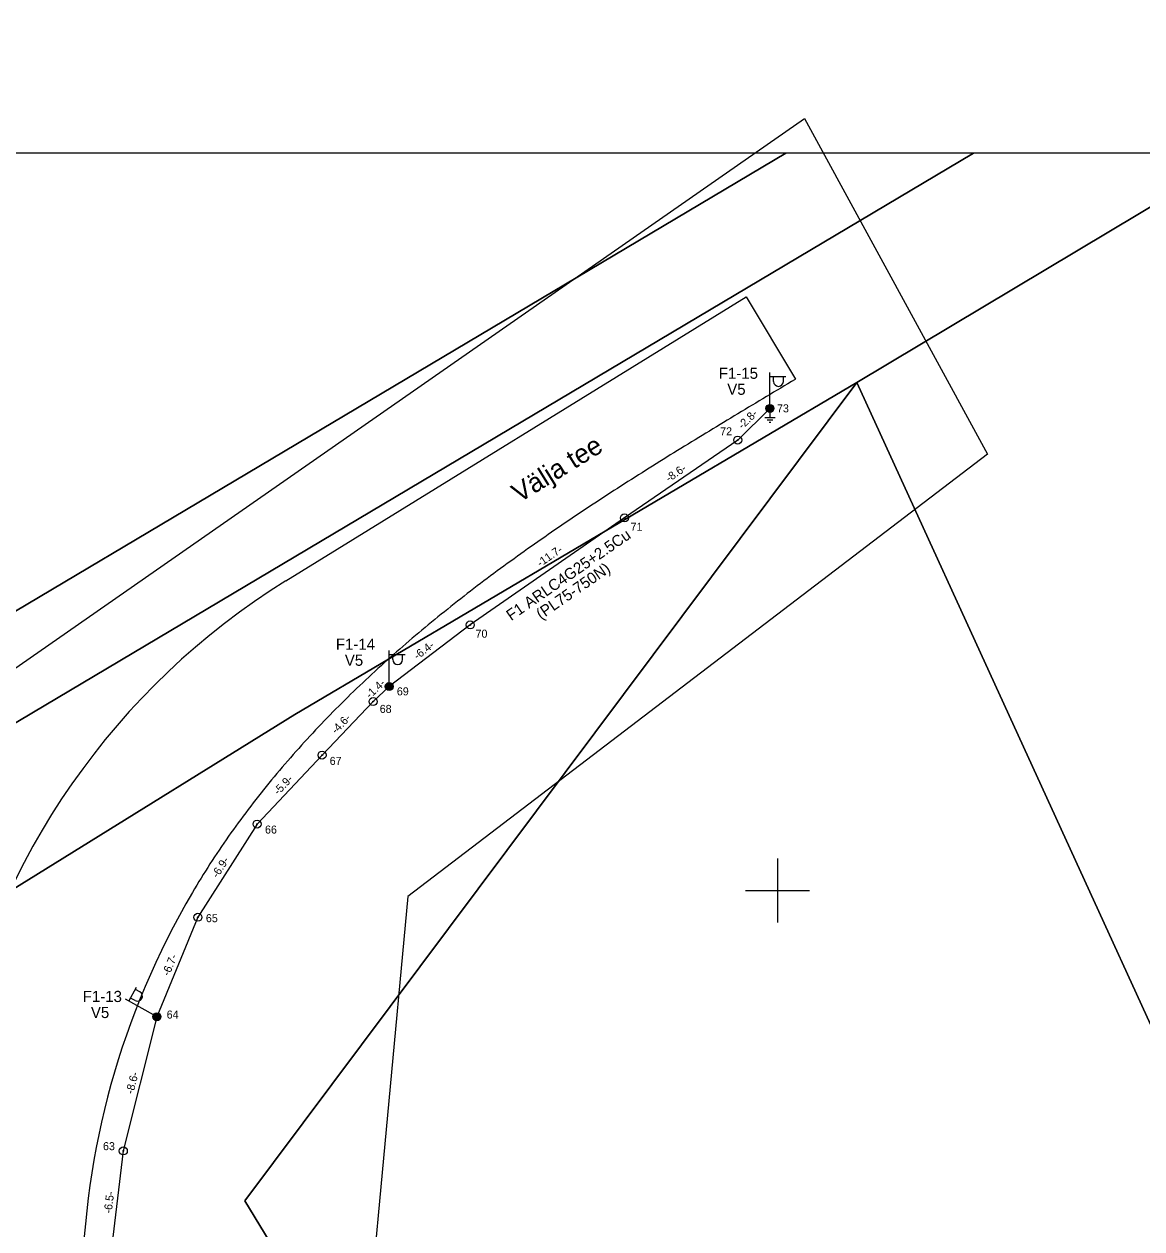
# Model space of a CAD drawing. Extents: x 528816 to 533196, y 6574767 to 6575847.
# Drawn here: x 528952.9 to 529022.8, y 6575628.9 to 6575704.1 of the extents above; entities that cross this region are included whole.
import ezdxf

# ---------------------------------------------------------------- set-up
doc = ezdxf.new("R2010")
doc.units = 0
for name, color, linetype in [('JOONSIDE', 7, 'Continuous'), ('KOORDPUNKT', 7, 'Continuous'), ('MOOTPIIR', 7, 'Continuous'), ('MPKAABEL', 7, 'Continuous'), ('PIIR', 7, 'Continuous'), ('POST', 7, 'Continuous'), ('TEE', 7, 'Continuous'), ('VORK', 7, 'Continuous'), ('VORMISTUS', 7, 'Continuous')]:
    doc.layers.add(name, color=color, linetype=linetype)

msp = doc.modelspace()

# ---------------------------------------------------------------- linework, layer by layer
at = {"layer": 'KOORDPUNKT'}
for centre, radius in [((528999.53, 6575680.134), 0.25), ((528999.53, 6575680.134), 0.025), ((528999.53, 6575680.134), 0.0221), ((528999.53, 6575680.134), 0.0191), ((528999.53, 6575680.134), 0.0161), ((528999.53, 6575680.134), 0.0132), ((528999.53, 6575680.134), 0.0102), ((528999.53, 6575680.134), 0.00726), ((528999.53, 6575680.134), 0.0043), ((528997.517, 6575678.153), 0.25), ((528997.517, 6575678.153), 0.025), ((528997.517, 6575678.153), 0.0221), ((528997.517, 6575678.153), 0.0191), ((528997.517, 6575678.153), 0.0161), ((528997.517, 6575678.153), 0.0132), ((528997.517, 6575678.153), 0.0102), ((528997.517, 6575678.153), 0.00726), ((528997.517, 6575678.153), 0.0043), ((528990.44, 6575673.287), 0.25), ((528990.44, 6575673.287), 0.025), ((528990.44, 6575673.287), 0.0221), ((528990.44, 6575673.287), 0.0191), ((528990.44, 6575673.287), 0.0161), ((528990.44, 6575673.287), 0.0132), ((528990.44, 6575673.287), 0.0102), ((528990.44, 6575673.287), 0.00726), ((528990.44, 6575673.287), 0.0043), ((528980.801, 6575666.597), 0.25), ((528980.801, 6575666.597), 0.025), ((528980.801, 6575666.597), 0.0221), ((528980.801, 6575666.597), 0.0191), ((528980.801, 6575666.597), 0.0161), ((528980.801, 6575666.597), 0.0132), ((528980.801, 6575666.597), 0.0102), ((528980.801, 6575666.597), 0.00726), ((528980.801, 6575666.597), 0.0043), ((528975.742, 6575662.752), 0.25), ((528975.742, 6575662.752), 0.025), ((528975.742, 6575662.752), 0.0221), ((528975.742, 6575662.752), 0.0191), ((528975.742, 6575662.752), 0.0161), ((528975.742, 6575662.752), 0.0132), ((528975.742, 6575662.752), 0.0102), ((528975.742, 6575662.752), 0.00726), ((528975.742, 6575662.752), 0.0043), ((528974.737, 6575661.809), 0.25), ((528974.737, 6575661.809), 0.025), ((528974.737, 6575661.809), 0.0221), ((528974.737, 6575661.809), 0.0191), ((528974.737, 6575661.809), 0.0161), ((528974.737, 6575661.809), 0.0132), ((528974.737, 6575661.809), 0.0102), ((528974.737, 6575661.809), 0.00726), ((528974.737, 6575661.809), 0.0043), ((528971.545, 6575658.463), 0.25), ((528971.545, 6575658.463), 0.025), ((528971.545, 6575658.463), 0.0221), ((528971.545, 6575658.463), 0.0191), ((528971.545, 6575658.463), 0.0161), ((528971.545, 6575658.463), 0.0132), ((528971.545, 6575658.463), 0.0102), ((528971.545, 6575658.463), 0.00726), ((528971.545, 6575658.463), 0.0043), ((528967.483, 6575654.153), 0.25), ((528967.483, 6575654.153), 0.025), ((528967.483, 6575654.153), 0.0221), ((528967.483, 6575654.153), 0.0191), ((528967.483, 6575654.153), 0.0161), ((528967.483, 6575654.153), 0.0132), ((528967.483, 6575654.153), 0.0102), ((528967.483, 6575654.153), 0.00726), ((528967.483, 6575654.153), 0.0043), ((528963.789, 6575648.329), 0.25), ((528963.789, 6575648.329), 0.025), ((528963.789, 6575648.329), 0.0221), ((528963.789, 6575648.329), 0.0191), ((528963.789, 6575648.329), 0.0161), ((528963.789, 6575648.329), 0.0132), ((528963.789, 6575648.329), 0.0102), ((528963.789, 6575648.329), 0.00726), ((528963.789, 6575648.329), 0.0043), ((528961.225, 6575642.115), 0.25), ((528961.225, 6575642.115), 0.025), ((528961.225, 6575642.115), 0.0221), ((528961.225, 6575642.115), 0.0191), ((528961.225, 6575642.115), 0.0161), ((528961.225, 6575642.115), 0.0132), ((528961.225, 6575642.115), 0.0102), ((528961.225, 6575642.115), 0.00726), ((528961.225, 6575642.115), 0.0043), ((528959.128, 6575633.728), 0.25), ((528959.128, 6575633.728), 0.025), ((528959.128, 6575633.728), 0.0221), ((528959.128, 6575633.728), 0.0191), ((528959.128, 6575633.728), 0.0161), ((528959.128, 6575633.728), 0.0132), ((528959.128, 6575633.728), 0.0102), ((528959.128, 6575633.728), 0.00726), ((528959.128, 6575633.728), 0.0043)]:
    msp.add_circle(centre, radius, dxfattribs=at)
at = {"layer": 'MOOTPIIR'}
msp.add_lwpolyline([(528838.185, 6575514.728), (528836.755, 6575583.369), (529001.685, 6575698.248), (529013.125, 6575677.274), (528976.898, 6575649.627), (528973.084, 6575608.633), (529011.695, 6575582.893), (529092.253, 6575582.416), (529086.533, 6575498.998), (528969.748, 6575472.304)], close=True, dxfattribs=at)
at = {"layer": 'MPKAABEL'}
for points in [[(528999.53, 6575680.134), (528997.517, 6575678.153), (528990.44, 6575673.287), (528980.801, 6575666.597), (528975.742, 6575662.752), (528974.737, 6575661.809), (528971.545, 6575658.463), (528967.483, 6575654.153), (528963.789, 6575648.329), (528961.225, 6575642.115), (528959.128, 6575633.728), (528958.344, 6575627.298), (528958.135, 6575623.611), (528959.623, 6575611.351), (528963.324, 6575603.436), (528964.216, 6575601.768), (528969.862, 6575593.917), (528972.899, 6575590.152), (528972.969, 6575589.826)], [(528999.53, 6575680.134), (528997.517, 6575678.153), (528990.44, 6575673.287), (528980.801, 6575666.597), (528975.742, 6575662.752), (528974.737, 6575661.809), (528971.545, 6575658.463), (528967.483, 6575654.153), (528963.789, 6575648.329), (528961.225, 6575642.115), (528959.128, 6575633.728), (528958.344, 6575627.298), (528958.135, 6575623.611), (528959.623, 6575611.351), (528963.324, 6575603.436), (528964.216, 6575601.768), (528969.862, 6575593.917), (528972.899, 6575590.152), (528972.969, 6575589.826)], [(528999.53, 6575679.884), (528999.53, 6575679.545)], [(528999.848, 6575679.545), (528999.213, 6575679.545)], [(528999.714, 6575679.395), (528999.347, 6575679.395)], [(528999.581, 6575679.245), (528999.481, 6575679.245)]]:
    msp.add_lwpolyline(points, dxfattribs=at)
at = {"layer": 'PIIR'}
for points in [[(529042.402, 6575704.147), (529004.97, 6575681.75), (528969.85, 6575661.01), (528939.88, 6575642.43), (528921.19, 6575629.67), (528907.63, 6575619.06), (528898.97, 6575611.15), (528885.74, 6575599.06), (528872.26, 6575586.47), (528855.31, 6575570.91), (528844.65, 6575560.92), (528844.65, 6575552.99), (528822.6, 6575553.24), (528838.43, 6575567.42), (528876.73, 6575603.92), (528894.67, 6575619.97), (528907.11, 6575630.06), (528921.86, 6575640.98), (528947.13, 6575657.36), (529012.249, 6575696.077)], [(529125.189, 6575661.84), (529112.53, 6575632.73), (529026.91, 6575633.76), (529004.97, 6575681.75), (529042.402, 6575704.147)], [(529000.518, 6575696.077), (528943.89, 6575662.41), (528918.44, 6575645.91), (528903.44, 6575634.81), (528890.78, 6575624.54), (528872.64, 6575608.31), (528860.23, 6575596.5), (528834.25, 6575579.83), (528816.024, 6575576.784)], [(529012.249, 6575696.077), (528947.13, 6575657.36), (528921.86, 6575640.98), (528907.11, 6575630.06), (528894.67, 6575619.97), (528876.73, 6575603.92), (528838.43, 6575567.42), (528822.6, 6575553.24), (528817.89, 6575553.3), (528834.6, 6575572.19), (528860.23, 6575596.5), (528872.64, 6575608.31), (528890.78, 6575624.54), (528903.44, 6575634.81), (528918.44, 6575645.91), (528943.89, 6575662.41), (529000.518, 6575696.077)]]:
    msp.add_lwpolyline(points, dxfattribs=at)
for points in [[(528969.85, 6575661.01), (529004.97, 6575681.75), (528966.72, 6575630.6), (528991.17, 6575590.41), (529005.98, 6575583.35), (529092.79, 6575587.31), (529076.48, 6575549.72), (529056.46, 6575550.69), (529005.94, 6575551.84), (528912.18, 6575552.32), (528844.65, 6575552.99), (528844.65, 6575560.92), (528855.31, 6575570.91), (528872.26, 6575586.47), (528885.74, 6575599.06), (528898.97, 6575611.15), (528907.63, 6575619.06), (528921.19, 6575629.67), (528939.88, 6575642.43)], [(528966.72, 6575630.6), (529004.97, 6575681.75), (529026.91, 6575633.76), (529112.53, 6575632.73), (529092.79, 6575587.31), (529005.98, 6575583.35), (528991.17, 6575590.41)]]:
    msp.add_lwpolyline(points, close=True, dxfattribs=at)
at = {"layer": 'POST'}
for p, q in [((528999.53, 6575680.384), (528999.53, 6575682.384)), ((528999.53, 6575682.134), (529000.53, 6575682.134)), ((528999.757, 6575681.813), (528999.757, 6575682.134)), ((529000.37, 6575681.813), (529000.37, 6575682.134)), ((528999.53, 6575680.134), (528999.53, 6575680.134)), ((528975.742, 6575663.002), (528975.742, 6575665.002)), ((528975.742, 6575664.752), (528976.742, 6575664.752)), ((528975.969, 6575664.431), (528975.969, 6575664.752)), ((528976.581, 6575664.431), (528976.581, 6575664.752)), ((528975.742, 6575662.752), (528975.742, 6575662.752)), ((528959.476, 6575643.084), (528959.961, 6575643.959)), ((528960.164, 6575643.663), (528959.883, 6575643.819)), ((528961.007, 6575642.236), (528959.257, 6575643.206)), ((528959.867, 6575643.127), (528959.586, 6575643.283)), ((528961.225, 6575642.115), (528961.225, 6575642.115))]:
    msp.add_line(p, q, dxfattribs=at)
for centre, radius in [((528999.53, 6575680.134), 0.25), ((528999.53, 6575680.134), 0.225), ((528999.53, 6575680.134), 0.2), ((528999.53, 6575680.134), 0.175), ((528999.53, 6575680.134), 0.15), ((528999.53, 6575680.134), 0.125), ((528999.53, 6575680.134), 0.1), ((528999.53, 6575680.134), 0.075), ((528999.53, 6575680.134), 0.05), ((528999.53, 6575680.134), 0.025), ((528975.742, 6575662.752), 0.25), ((528975.742, 6575662.752), 0.225), ((528975.742, 6575662.752), 0.2), ((528975.742, 6575662.752), 0.175), ((528975.742, 6575662.752), 0.15), ((528975.742, 6575662.752), 0.125), ((528975.742, 6575662.752), 0.1), ((528975.742, 6575662.752), 0.075), ((528975.742, 6575662.752), 0.05), ((528975.742, 6575662.752), 0.025), ((528961.225, 6575642.115), 0.25), ((528961.225, 6575642.115), 0.225), ((528961.225, 6575642.115), 0.2), ((528961.225, 6575642.115), 0.175), ((528961.225, 6575642.115), 0.15), ((528961.225, 6575642.115), 0.125), ((528961.225, 6575642.115), 0.1), ((528961.225, 6575642.115), 0.075), ((528961.225, 6575642.115), 0.05), ((528961.225, 6575642.115), 0.025)]:
    msp.add_circle(centre, radius, dxfattribs=at)
for centre, start, end in [((529000.064, 6575681.813), 180, 0), ((528976.275, 6575664.431), 180, 0), ((528960.015, 6575643.395), 241.00861, 61.00861)]:
    msp.add_arc(centre, 0.306, start, end, dxfattribs=at)
at = {"layer": 'TEE'}
msp.add_lwpolyline([(528969.29, 6575669.355), (528998.054, 6575687.11), (529001.134, 6575681.96), (529001.101, 6575681.94)], dxfattribs=at)
for centre, radius, start, end in [((529616.372, 6574651.678), 1200, 120.845623, 121.044566), ((529203.809, 6575337.091), 400, 121.04457, 121.6414), ((529119.873, 6575473.307), 240, 121.6414, 122.63612), ((529082.892, 6575531.052), 171.429, 122.63612, 124.02872), ((529061.574, 6575562.623), 133.333, 124.02872, 125.81922), ((529047.386, 6575582.281), 109.091, 125.81922, 128.0076), ((528993.311, 6575630.629), 45.571, 121.80956, 168.46781), ((529037.052, 6575595.505), 92.308, 128.0076, 130.59387), ((529029.043, 6575604.851), 80, 130.59387, 133.57802), ((529022.555, 6575611.669), 70.588, 133.57802, 136.96007), ((529017.125, 6575616.74), 63.158, 136.96007, 140.74002), ((529012.467, 6575620.547), 57.143, 140.74002, 144.91784), ((529008.401, 6575623.402), 52.174, 144.91784, 149.49351), ((529006.543, 6575624.531), 50, 149.52667, 209.00551)]:
    msp.add_arc(centre, radius, start, end, dxfattribs=at)
at = {"layer": 'VORK'}
for p, q in [((529000, 6575652), (529000, 6575648)), ((528998, 6575650), (529002, 6575650))]:
    msp.add_line(p, q, dxfattribs=at)
at = {"layer": 'VORMISTUS'}
msp.add_lwpolyline([(530714.07, 6575696.077), (528816.024, 6575696.077), (528816.024, 6575030.124), (530714.07, 6575030.124)], close=True, dxfattribs=at)

# ---------------------------------------------------------------- texts
at = {"layer": 'JOONSIDE'}
for s, rotation, p in [('-2.8-', 44.53384, (528997.814, 6575678.796)), ('-8.6-', 34.51162, (528993.219, 6575675.501)), ('-11.7-', 34.76279, (528985.182, 6575670.202)), ('-6.4-', 37.23957, (528977.503, 6575664.404)), ('-1.4-', 43.16187, (528974.54, 6575661.967)), ('-4.6-', 46.34933, (528972.425, 6575659.748)), ('-5.9-', 46.69675, (528968.818, 6575655.934)), ('-6.9-', 57.61419, (528965.023, 6575650.742)), ('-6.7-', 67.58208, (528961.99, 6575644.624)), ('-8.6-', 75.95893, (528959.752, 6575637.255)), ('-6.5-', 83.04833, (528958.397, 6575629.799))]:
    msp.add_text(s, height=0.5, rotation=rotation, dxfattribs=at).set_placement(p)
at = {"layer": 'KOORDPUNKT'}
for s, p in [('73', (528999.97, 6575679.886)), ('72', (528996.419, 6575678.449)), ('71', (528990.822, 6575672.485)), ('70', (528981.135, 6575665.804)), ('69', (528976.219, 6575662.198)), ('68', (528975.148, 6575661.102)), ('67', (528972.022, 6575657.852)), ('66', (528967.98, 6575653.561)), ('65', (528964.286, 6575648.023)), ('64', (528961.837, 6575642)), ('63', (528957.858, 6575633.776))]:
    msp.add_text(s, height=0.5, dxfattribs=at).set_placement(p)
at = {"layer": 'MPKAABEL'}
for s, p in [('F1 ARLC4G25+2.5Cu', (528983.363, 6575666.831)), ('(PL75-750N)', (528985.227, 6575666.908))]:
    msp.add_text(s, height=0.7, rotation=34.76279, dxfattribs=at).set_placement(p)
at = {"layer": 'POST'}
for s, p in [('F1-15', (528996.339, 6575681.979)), ('V5', (528996.864, 6575680.979)), ('F1-14', (528972.41, 6575665.046)), ('V5', (528972.97, 6575664.046)), ('F1-13', (528956.595, 6575643.033)), ('V5', (528957.103, 6575642.033))]:
    msp.add_text(s, height=0.7, dxfattribs=at).set_placement(p)
at = {"layer": 'TEE'}
msp.add_text('Välja tee', height=1.2, rotation=31.68515, dxfattribs=at).set_placement((528983.878, 6575674.211))

doc.saveas('drawing.dxf')
